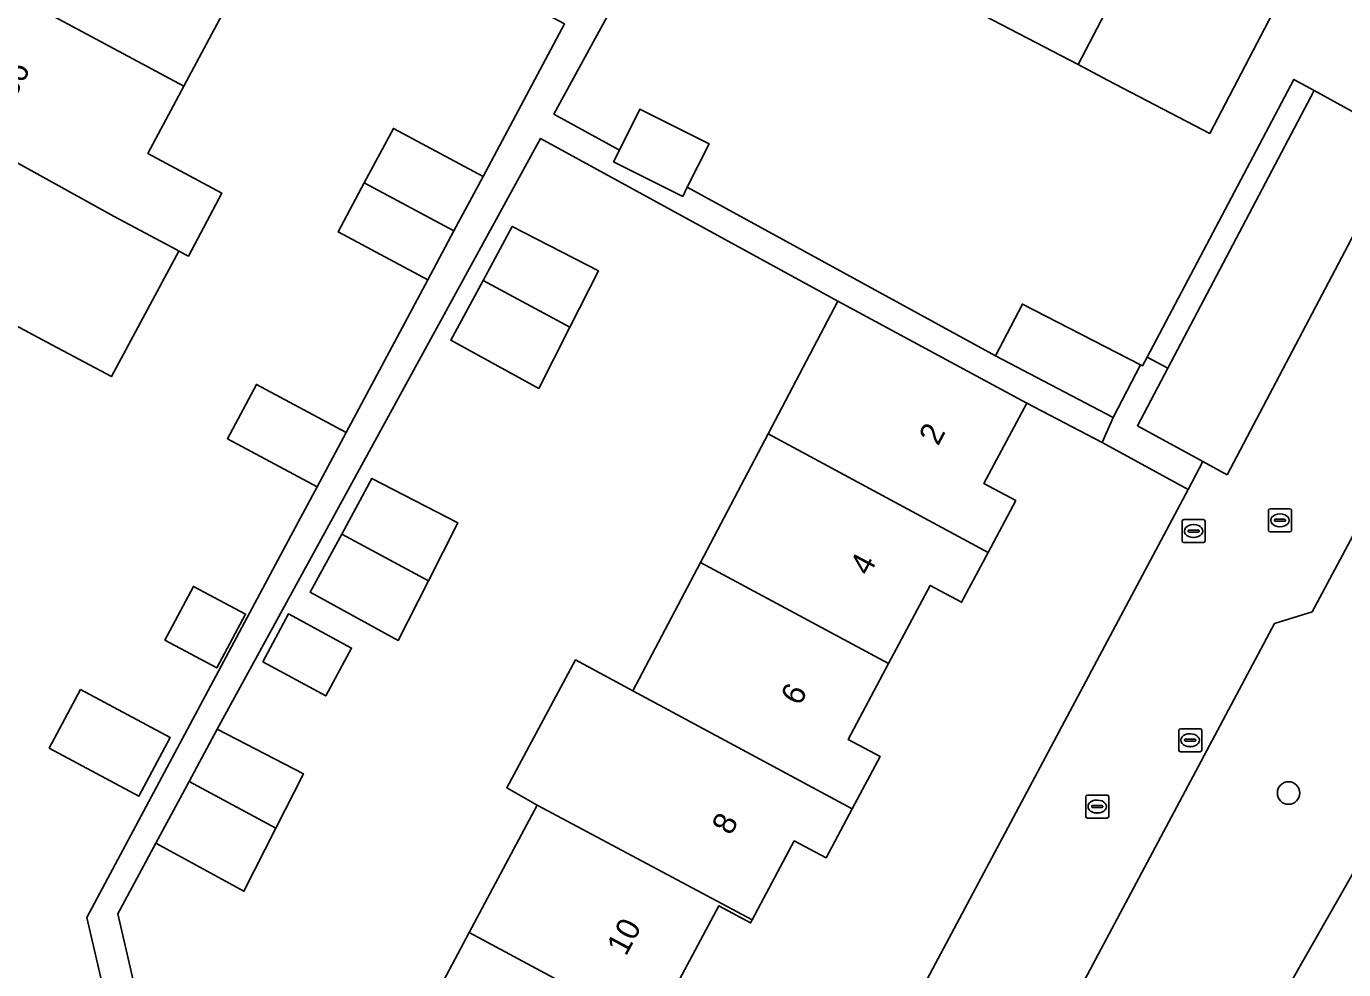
# Model space of a CAD drawing. Extents: x 158455 to 159797, y 387218 to 388672.
# Drawn here: x 159413.6 to 159470.8, y 388403.7 to 388444.7 of the extents above; entities that cross this region are included whole.
import ezdxf

# ---------------------------------------------------------------- set-up
doc = ezdxf.new("R2010")
doc.units = 0
for name, color, linetype in [('IMGEO_Boom', 7, 'Continuous'), ('IMGEO_Brandkraan', 7, 'Continuous'), ('IMGEO_Erf', 7, 'Continuous'), ('IMGEO_Groenvoorziening', 7, 'Continuous'), ('IMGEO_Kolk', 7, 'Continuous'), ('IMGEO_Pand', 7, 'Continuous'), ('IMGEO_Pand_nummerreeks', 7, 'Continuous'), ('IMGEO_Parkeervlak_open', 7, 'Continuous'), ('IMGEO_Rijbaan_lokaal_open', 7, 'Continuous'), ('IMGEO_Rioolput', 7, 'Continuous'), ('IMGEO_Voetpad_open', 7, 'Continuous')]:
    doc.layers.add(name, color=color, linetype=linetype)

msp = doc.modelspace()

# ---------------------------------------------------------------- linework, layer by layer
at = {"layer": 'IMGEO_Boom'}
msp.add_circle((159468.437, 388411.381), 0.489, dxfattribs=at)
at = {"layer": 'IMGEO_Brandkraan'}
for p, q in [((159463.812, 388422.325), (159463.812, 388423.177)), ((159463.887, 388423.251), (159464.739, 388423.251)), ((159464.813, 388423.177), (159464.813, 388422.325)), ((159464.071, 388422.745), (159464.071, 388422.757)), ((159464.509, 388422.708), (159464.111, 388422.708)), ((159464.114, 388422.794), (159464.512, 388422.794)), ((159464.3, 388423.031), (159464.325, 388423.031)), ((159464.555, 388422.757), (159464.555, 388422.745)), ((159464.739, 388422.251), (159463.887, 388422.251)), ((159464.323, 388422.471), (159464.298, 388422.471))]:
    msp.add_line(p, q, dxfattribs=at)
for points in [[(159463.812, 388422.325), (159463.812, 388423.177)], [(159463.887, 388423.251), (159464.739, 388423.251)], [(159464.813, 388423.177), (159464.813, 388422.325)], [(159464.739, 388422.251), (159463.887, 388422.251)]]:
    msp.add_lwpolyline(points, dxfattribs=at)
for centre, radius, start, end in [((159463.889, 388423.175), 0.0765, 91.552, 178.448), ((159463.889, 388423.175), 0.0765, 91.552, 178.448), ((159464.737, 388423.175), 0.0765, 1.552, 88.448), ((159464.737, 388423.175), 0.0765, 1.552, 88.448), ((159464.111, 388422.754), 0.0403, 85.8775, 175.7526), ((159464.108, 388422.744), 0.0366, 178.938, 274.7102), ((159464.512, 388422.751), 0.043, 264.8664, 352.4533), ((159464.516, 388422.756), 0.0386, 1.7309, 96.639), ((159463.889, 388422.327), 0.0765, 181.552, 268.448), ((159463.889, 388422.327), 0.0765, 181.552, 268.448), ((159464.737, 388422.327), 0.0765, 271.552, 358.448), ((159464.737, 388422.327), 0.0765, 271.552, 358.448)]:
    msp.add_arc(centre, radius, start, end, dxfattribs=at)
for centre, major_axis, ratio, start_param, end_param in [((159464.299, 388422.751), (-0.387, 0.002), 0.722429, 4.712389, 7.853982), ((159464.324, 388422.751), (-0.39, 0.002), 0.717154, 1.570796, 4.712389)]:
    msp.add_ellipse(centre, major_axis=major_axis, ratio=ratio, start_param=start_param, end_param=end_param, dxfattribs=at)
at = {"layer": 'IMGEO_Erf'}
for points in [[(159417.828, 388399.246), (159416.262, 388405.978), (159425.121, 388422.542), (159426.258, 388424.668), (159422.366, 388426.754), (159423.629, 388429.115), (159427.523, 388427.033), (159431.063, 388433.652), (159427.169, 388435.734), (159428.308, 388437.864), (159429.571, 388440.225), (159433.465, 388438.143), (159437.005, 388444.762), (159433.111, 388446.844), (159434.236, 388448.948), (159435.513, 388451.335), (159439.407, 388449.253), (159442.947, 388455.872), (159439.053, 388457.954), (159440.192, 388460.083), (159441.455, 388462.445), (159445.349, 388460.363), (159447.863, 388465.063), (159429.08, 388475.087)], [(159471.377, 388456.866), (159470.424, 388457.354), (159466.421, 388449.691), (159469.287, 388448.193), (159465.011, 388440.009), (159460.58, 388442.324), (159459.296, 388442.995), (159453.756, 388445.889), (159448.217, 388448.783), (159442.506, 388451.767), (159436.533, 388440.848), (159439.387, 388439.286), (159440.274, 388441.06), (159443.276, 388439.559), (159442.334, 388437.675), (159455.706, 388430.36), (159456.88, 388432.598), (159462.002, 388429.963), (159462.094, 388429.915), (159462.298, 388430.301), (159468.666, 388442.35), (159469.548, 388441.868), (159472.419, 388440.297)], [(159423.447, 388447.619), (159420.476, 388442.064), (159418.911, 388439.138), (159422.125, 388437.42), (159420.673, 388434.678), (159420.256, 388434.901), (159420.155, 388434.713), (159417.334, 388429.452), (159414.534, 388430.954), (159413.158, 388431.692)], [(159429.905, 388399.771), (159432.869, 388405.33), (159435.812, 388410.85), (159434.496, 388411.609), (159437.483, 388417.157), (159439.968, 388415.819), (159442.904, 388421.392), (159445.84, 388426.967), (159448.871, 388432.72), (159435.953, 388439.786), (159421.927, 388414.146), (159425.665, 388412.215), (159424.469, 388409.853), (159423.081, 388407.115), (159419.26, 388409.205), (159417.606, 388406.141), (159419.454, 388398.194)], [(159452.045, 388402.008), (159464.08, 388424.56), (159460.338, 388426.592), (159457.076, 388428.303), (159455.213, 388424.81), (159456.59, 388424.075), (159455.39, 388421.825), (159454.238, 388419.664), (159452.878, 388420.389), (159451.069, 388416.997), (159449.316, 388413.71), (159450.703, 388412.97), (159449.489, 388410.693), (159448.358, 388408.571), (159446.979, 388409.306), (159445.149, 388405.874), (159445.081, 388405.747), (159443.696, 388406.485), (159441.992, 388403.289)]]:
    msp.add_lwpolyline(points, dxfattribs=at)
for points in [[(159432.066, 388431.03), (159433.469, 388433.628), (159434.733, 388435.971), (159438.472, 388434.04), (159437.235, 388431.6), (159435.887, 388428.94)], [(159425.966, 388420.091), (159427.332, 388422.622), (159428.633, 388425.032), (159432.371, 388423.101), (159431.1, 388420.593), (159429.787, 388418.001)], [(159423.153, 388419.141), (159421.906, 388416.807), (159419.644, 388418.016), (159420.892, 388420.35)], [(159423.898, 388417.073), (159425.019, 388419.151), (159427.755, 388417.674), (159426.634, 388415.597)], [(159415.995, 388415.872), (159419.887, 388413.786), (159418.529, 388411.247), (159414.635, 388413.329)]]:
    msp.add_lwpolyline(points, close=True, dxfattribs=at)
at = {"layer": 'IMGEO_Groenvoorziening'}
msp.add_lwpolyline([(159483.343, 388366.701), (159498.902, 388395.333), (159511.272, 388418.128), (159500, 388424.216), (159478.368, 388435.9), (159469.456, 388419.239), (159467.831, 388418.738), (159456.061, 388396.668), (159454.103, 388395.354), (159448.127, 388384.404), (159450.857, 388373.653)], dxfattribs=at)
for points in [[(159481, 388384.741), (159499.908, 388417.875), (159481.966, 388426.712), (159463.057, 388393.577)], [(159481, 388384.741), (159463.057, 388393.577), (159481.966, 388426.712), (159499.908, 388417.875)]]:
    msp.add_lwpolyline(points, close=True, dxfattribs=at)
at = {"layer": 'IMGEO_Kolk'}
for p, q in [((159467.563, 388422.79), (159467.563, 388423.642)), ((159467.638, 388423.716), (159468.49, 388423.716)), ((159468.564, 388423.642), (159468.564, 388422.79)), ((159467.822, 388423.21), (159467.822, 388423.222)), ((159468.26, 388423.173), (159467.862, 388423.173)), ((159467.865, 388423.259), (159468.263, 388423.259)), ((159468.051, 388423.496), (159468.076, 388423.496)), ((159468.306, 388423.222), (159468.306, 388423.21)), ((159468.49, 388422.716), (159467.638, 388422.716)), ((159468.074, 388422.936), (159468.049, 388422.936)), ((159459.629, 388410.368), (159459.629, 388411.22)), ((159459.704, 388411.294), (159460.556, 388411.294)), ((159460.117, 388411.074), (159460.142, 388411.074)), ((159460.63, 388411.22), (159460.63, 388410.368)), ((159459.888, 388410.788), (159459.888, 388410.8)), ((159460.326, 388410.751), (159459.928, 388410.751)), ((159459.931, 388410.837), (159460.329, 388410.837)), ((159460.14, 388410.514), (159460.115, 388410.514)), ((159460.372, 388410.8), (159460.372, 388410.788)), ((159460.556, 388410.294), (159459.704, 388410.294))]:
    msp.add_line(p, q, dxfattribs=at)
for points in [[(159467.563, 388422.79), (159467.563, 388423.642)], [(159467.638, 388423.716), (159468.49, 388423.716)], [(159468.564, 388423.642), (159468.564, 388422.79)], [(159468.49, 388422.716), (159467.638, 388422.716)], [(159459.629, 388410.368), (159459.629, 388411.22)], [(159459.704, 388411.294), (159460.556, 388411.294)], [(159460.63, 388411.22), (159460.63, 388410.368)], [(159460.556, 388410.294), (159459.704, 388410.294)]]:
    msp.add_lwpolyline(points, dxfattribs=at)
for centre, radius, start, end in [((159467.64, 388423.64), 0.0765, 91.552, 178.448), ((159467.64, 388423.64), 0.0765, 91.552, 178.448), ((159468.488, 388423.64), 0.0765, 1.552, 88.448), ((159468.488, 388423.64), 0.0765, 1.552, 88.448), ((159467.862, 388423.219), 0.0403, 85.8775, 175.7526), ((159467.859, 388423.209), 0.0366, 178.938, 274.7102), ((159468.263, 388423.216), 0.043, 264.8664, 352.4533), ((159468.267, 388423.221), 0.0386, 1.7309, 96.639), ((159467.64, 388422.792), 0.0765, 181.552, 268.448), ((159467.64, 388422.792), 0.0765, 181.552, 268.448), ((159468.488, 388422.792), 0.0765, 271.552, 358.448), ((159468.488, 388422.792), 0.0765, 271.552, 358.448), ((159459.706, 388411.218), 0.0765, 91.552, 178.448), ((159459.706, 388411.218), 0.0765, 91.552, 178.448), ((159460.554, 388411.218), 0.0765, 1.552, 88.448), ((159460.554, 388411.218), 0.0765, 1.552, 88.448), ((159459.928, 388410.797), 0.0403, 85.8775, 175.7526), ((159459.925, 388410.787), 0.0366, 178.938, 274.7102), ((159460.329, 388410.794), 0.043, 264.8664, 352.4533), ((159460.333, 388410.799), 0.0386, 1.7309, 96.639), ((159459.706, 388410.37), 0.0765, 181.552, 268.448), ((159459.706, 388410.37), 0.0765, 181.552, 268.448), ((159460.554, 388410.37), 0.0765, 271.552, 358.448), ((159460.554, 388410.37), 0.0765, 271.552, 358.448)]:
    msp.add_arc(centre, radius, start, end, dxfattribs=at)
for centre, major_axis, ratio, start_param, end_param in [((159468.05, 388423.216), (-0.387, 0.002), 0.722429, 4.712389, 7.853982), ((159468.075, 388423.216), (-0.39, 0.002), 0.717154, 1.570796, 4.712389), ((159460.116, 388410.794), (-0.387, 0.002), 0.722429, 4.712389, 7.853982), ((159460.141, 388410.794), (-0.39, 0.002), 0.717154, 1.570796, 4.712389)]:
    msp.add_ellipse(centre, major_axis=major_axis, ratio=ratio, start_param=start_param, end_param=end_param, dxfattribs=at)
at = {"layer": 'IMGEO_Pand'}
for points in [[(159453.756, 388445.889), (159459.296, 388442.995), (159467.576, 388458.842), (159465.104, 388460.133), (159461.143, 388452.551), (159458.074, 388454.154)], [(159467.576, 388458.842), (159459.296, 388442.995), (159460.58, 388442.324), (159465.011, 388440.009), (159469.287, 388448.193), (159466.421, 388449.691), (159470.424, 388457.354)], [(159410.799, 388447.254), (159420.476, 388442.064), (159423.447, 388447.619), (159415.127, 388452.081), (159413.582, 388449.192), (159413.36, 388448.777), (159412.002, 388449.503)], [(159420.476, 388442.064), (159410.799, 388447.254), (159409.585, 388444.985), (159410.891, 388444.286), (159409.133, 388440.999), (159417.448, 388436.402), (159420.168, 388434.948), (159420.256, 388434.901), (159420.673, 388434.678), (159422.125, 388437.42), (159418.911, 388439.138)], [(159417.448, 388436.402), (159409.133, 388440.999), (159407.312, 388437.595), (159405.986, 388438.304), (159404.836, 388436.154), (159413.158, 388431.692), (159414.534, 388430.954), (159417.334, 388429.452), (159420.155, 388434.713), (159420.256, 388434.901), (159420.168, 388434.948)], [(159443.276, 388439.559), (159440.274, 388441.06), (159439.387, 388439.286), (159439.13, 388438.772), (159442.132, 388437.271), (159442.334, 388437.675)], [(159432.199, 388435.777), (159433.465, 388438.143), (159429.571, 388440.225), (159428.308, 388437.864)], [(159432.199, 388435.777), (159428.308, 388437.864), (159427.169, 388435.734), (159431.063, 388433.652)], [(159437.235, 388431.6), (159438.472, 388434.04), (159434.733, 388435.971), (159433.469, 388433.628)], [(159437.235, 388431.6), (159433.469, 388433.628), (159432.066, 388431.03), (159435.887, 388428.94)], [(159445.84, 388426.967), (159455.39, 388421.825), (159456.59, 388424.075), (159455.213, 388424.81), (159457.076, 388428.303), (159452.673, 388430.673), (159448.871, 388432.72)], [(159460.825, 388427.675), (159462.002, 388429.963), (159456.88, 388432.598), (159455.706, 388430.36)], [(159426.258, 388424.668), (159427.523, 388427.033), (159423.629, 388429.115), (159422.366, 388426.754)], [(159445.84, 388426.967), (159442.904, 388421.392), (159451.069, 388416.997), (159452.878, 388420.389), (159454.238, 388419.664), (159455.39, 388421.825)], [(159431.1, 388420.593), (159432.371, 388423.101), (159428.633, 388425.032), (159427.332, 388422.622)], [(159431.1, 388420.593), (159427.332, 388422.622), (159425.966, 388420.091), (159429.787, 388418.001)], [(159442.904, 388421.392), (159439.968, 388415.819), (159449.489, 388410.693), (159450.703, 388412.97), (159449.316, 388413.71), (159451.069, 388416.997)], [(159419.644, 388418.016), (159421.906, 388416.807), (159423.153, 388419.141), (159420.892, 388420.35)], [(159423.898, 388417.073), (159426.634, 388415.597), (159427.755, 388417.674), (159425.019, 388419.151)], [(159435.812, 388410.85), (159445.149, 388405.874), (159446.979, 388409.306), (159448.358, 388408.571), (159449.489, 388410.693), (159439.968, 388415.819), (159437.483, 388417.157), (159434.496, 388411.609)], [(159415.995, 388415.872), (159414.635, 388413.329), (159418.529, 388411.247), (159419.887, 388413.786)], [(159424.469, 388409.853), (159425.665, 388412.215), (159421.927, 388414.146), (159420.704, 388411.88)], [(159424.469, 388409.853), (159420.704, 388411.88), (159419.26, 388409.205), (159423.081, 388407.115)], [(159432.869, 388405.33), (159442.177, 388400.318), (159443.37, 388402.555), (159441.992, 388403.289), (159443.696, 388406.485), (159445.081, 388405.747), (159445.149, 388405.874), (159435.812, 388410.85)], [(159432.869, 388405.33), (159429.905, 388399.771), (159437.864, 388395.486), (159439.622, 388398.784), (159440.975, 388398.063), (159442.177, 388400.318)]]:
    msp.add_lwpolyline(points, close=True, dxfattribs=at)
at = {"layer": 'IMGEO_Parkeervlak_open'}
msp.add_lwpolyline([(159465.765, 388425.191), (159473.441, 388439.738), (159472.419, 388440.297), (159469.548, 388441.868), (159463.188, 388429.814), (159461.873, 388427.322), (159464.716, 388425.765)], close=True, dxfattribs=at)
at = {"layer": 'IMGEO_Rijbaan_lokaal_open'}
msp.add_lwpolyline([(159452.045, 388402.008), (159450.901, 388402.56), (159438.884, 388379.824), (159444.148, 388377.042), (159446.738, 388381.814), (159448.127, 388384.404), (159454.103, 388395.354), (159456.061, 388396.668), (159467.831, 388418.738), (159469.456, 388419.239), (159478.368, 388435.9), (159479.026, 388437.134), (159478.864, 388437.783), (159478.576, 388438.931), (159480.053, 388441.708), (159474.649, 388444.544), (159472.419, 388440.297), (159473.441, 388439.738), (159465.765, 388425.191), (159464.716, 388425.765), (159464.08, 388424.56)], close=True, dxfattribs=at)
at = {"layer": 'IMGEO_Rioolput'}
for p, q in [((159463.665, 388413.247), (159463.665, 388414.099)), ((159463.74, 388414.173), (159464.592, 388414.173)), ((159464.153, 388413.953), (159464.178, 388413.953)), ((159464.666, 388414.099), (159464.666, 388413.247)), ((159463.924, 388413.667), (159463.924, 388413.679)), ((159464.362, 388413.63), (159463.964, 388413.63)), ((159463.967, 388413.716), (159464.365, 388413.716)), ((159464.176, 388413.393), (159464.151, 388413.393)), ((159464.408, 388413.679), (159464.408, 388413.667)), ((159464.592, 388413.173), (159463.74, 388413.173))]:
    msp.add_line(p, q, dxfattribs=at)
for points in [[(159463.665, 388413.247), (159463.665, 388414.099)], [(159463.74, 388414.173), (159464.592, 388414.173)], [(159464.666, 388414.099), (159464.666, 388413.247)], [(159464.592, 388413.173), (159463.74, 388413.173)]]:
    msp.add_lwpolyline(points, dxfattribs=at)
for centre, radius, start, end in [((159463.742, 388414.097), 0.0765, 91.552, 178.448), ((159463.742, 388414.097), 0.0765, 91.552, 178.448), ((159464.59, 388414.097), 0.0765, 1.552, 88.448), ((159464.59, 388414.097), 0.0765, 1.552, 88.448), ((159463.964, 388413.676), 0.0403, 85.8775, 175.7526), ((159463.961, 388413.666), 0.0366, 178.938, 274.7102), ((159464.365, 388413.673), 0.043, 264.8664, 352.4533), ((159464.369, 388413.678), 0.0386, 1.7309, 96.639), ((159463.742, 388413.249), 0.0765, 181.552, 268.448), ((159463.742, 388413.249), 0.0765, 181.552, 268.448), ((159464.59, 388413.249), 0.0765, 271.552, 358.448), ((159464.59, 388413.249), 0.0765, 271.552, 358.448)]:
    msp.add_arc(centre, radius, start, end, dxfattribs=at)
for centre, major_axis, ratio, start_param, end_param in [((159464.152, 388413.673), (-0.387, 0.002), 0.722429, 4.712389, 7.853982), ((159464.177, 388413.673), (-0.39, 0.002), 0.717154, 1.570796, 4.712389)]:
    msp.add_ellipse(centre, major_axis=major_axis, ratio=ratio, start_param=start_param, end_param=end_param, dxfattribs=at)
at = {"layer": 'IMGEO_Voetpad_open'}
for points in [[(159419.454, 388398.194), (159417.606, 388406.141), (159419.26, 388409.205), (159420.704, 388411.88), (159421.927, 388414.146), (159435.953, 388439.786), (159448.871, 388432.72), (159452.673, 388430.673), (159457.076, 388428.303), (159460.338, 388426.592), (159460.825, 388427.675), (159455.706, 388430.36), (159442.334, 388437.675), (159442.132, 388437.271), (159439.13, 388438.772), (159439.387, 388439.286), (159436.533, 388440.848), (159442.506, 388451.767)], [(159437.005, 388444.762), (159433.465, 388438.143), (159432.199, 388435.777), (159431.063, 388433.652), (159427.523, 388427.033), (159426.258, 388424.668), (159425.121, 388422.542), (159416.262, 388405.978), (159417.828, 388399.246)]]:
    msp.add_lwpolyline(points, dxfattribs=at)
for points in [[(159462.298, 388430.301), (159463.188, 388429.814), (159469.548, 388441.868), (159468.666, 388442.35)], [(159460.338, 388426.592), (159464.08, 388424.56), (159464.716, 388425.765), (159461.873, 388427.322), (159463.188, 388429.814), (159462.298, 388430.301), (159462.094, 388429.915), (159462.002, 388429.963), (159460.825, 388427.675)]]:
    msp.add_lwpolyline(points, close=True, dxfattribs=at)

# ---------------------------------------------------------------- texts
at = {"layer": 'IMGEO_Pand_nummerreeks'}
for s, rotation, p in [('36', 61.593, (159413.123, 388441.482)), ('2', 62.0178, (159453.219, 388426.414)), ('4', 62.0178, (159450.216, 388420.763)), ('6', 61.9751, (159447.218, 388415.126)), ('8', 61.9751, (159444.226, 388409.504)), ('10', 62.0645, (159439.669, 388404.269))]:
    msp.add_text(s, height=1, rotation=rotation, dxfattribs=at).set_placement(p)

doc.saveas('drawing.dxf')
